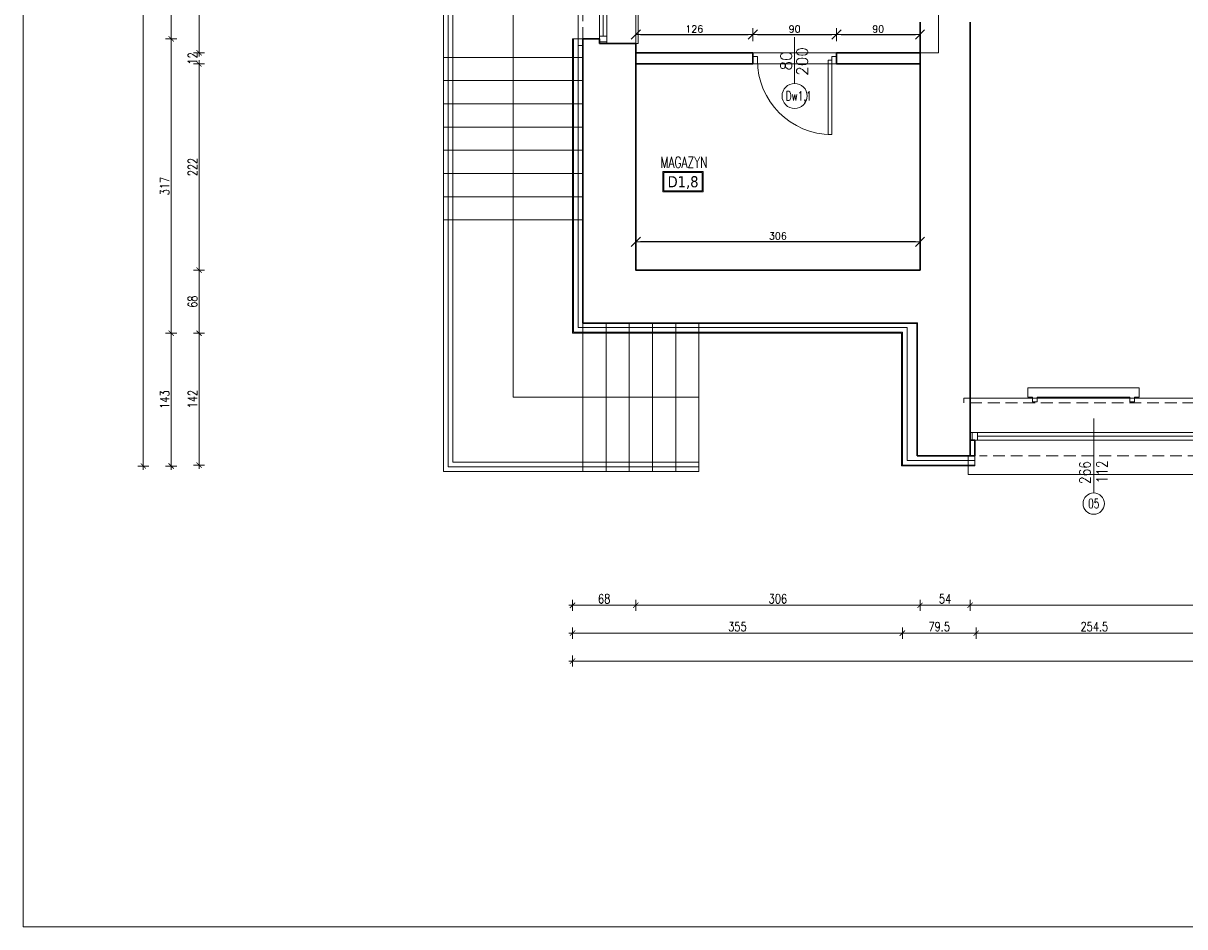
# Model space of a CAD drawing. Header units: millimetres. Extents: x 15214 to 140083, y -437840 to -79279.
# Tile 565 of 656: x 71005 to 72255, y -200085 to -199112. Entities that reach past the tile are written whole.
import ezdxf
from ezdxf.enums import TextEntityAlignment as Align

# ---------------------------------------------------------------- set-up
doc = ezdxf.new("R2010")
doc.units = ezdxf.units.MM
doc.linetypes.add('HIDDEN', pattern=[9.525, 6.35, -3.175])
doc.layers.get('0').update_dxf_attribs({"lineweight": 0})
for name, color, linetype, lineweight in [('! grzejniki', 7, 'Continuous', 0), ('! tynk', 21, 'Continuous', 0), ('0-osie-tx', 66, 'Continuous', 9), ('A_wymiary', 7, 'Continuous', 5), ('Istn-cienka', 4, 'Continuous', 9), ('Istn-drzwi', 1, 'Continuous', 13), ('Istn-okna', 6, 'Continuous', 13), ('Istn-sciany', 3, 'Continuous', 30), ('Istn-widok', 1, 'Continuous', 15), ('Ocieplenie', 4, 'ZIGZAG', 5), ('Opis', 8, 'Continuous', 13), ('Opis_drzwi', 9, 'Continuous', 15), ('Opis_okna', 8, 'Continuous', 15), ('Opis_pom', 9, 'Continuous', 18)]:
    doc.layers.add(name, color=color, linetype=linetype, lineweight=lineweight)
doc.layers.add('Powierzchnia', color=140, linetype='Continuous', lineweight=5, plot=False)
doc.layers.add('ramki', color=66, linetype='Continuous', lineweight=9, plot=False)
doc.styles.add('ARCHETYP', font='romans.shx', dxfattribs={"height": 15})
doc.styles.add('ARIAL', font='tahoma.ttf')
doc.styles.add('SIMPLEX', font='simplex.shx', dxfattribs={"width": 0.77})
doc.styles.add('TXT', font='simplex.shx')
doc.linetypes.add('ZIGZAG', pattern='A,0.00254,-5.08,[131,ltypeshp.shx,S=5.08,R=0,X=-5.08,Y=0],-10.16,[131,ltypeshp.shx,S=5.08,R=180,X=5.08,Y=0],-5.08', length=20.32254)
doc.dimstyles.new('DIM50', dxfattribs={"dimscale": 5, "dimtxt": 2, "dimasz": 1, "dimexe": 0, "dimexo": 0, "dimgap": 0.5, "dimtad": 1, "dimdec": 4, "dimrnd": 0.5, "dimdsep": 46, "dimtxsty": 'TXT', "dimblk": 'TICK1', "dimblk1": 'TICK1', "dimblk2": 'TICK1', "dimsah": 1, "dimcen": 0, "dimse1": 1, "dimse2": 1, "dimclrd": 1, "dimclre": 7, "dimclrt": 9, "dimadec": 0, "dimazin": 0, "dimtfac": 1, "dimtdec": 4, "dimtmove": 2, "dimatfit": 3, "dimldrblk": 'TICK1', "dimfxl": 1, "dimtolj": 1, "dimarcsym": 0})
doc.dimstyles.new('OL PB 100', dxfattribs={"dimscale": 4, "dimtxt": 2.5, "dimasz": 0.1, "dimexe": 10, "dimexo": 10, "dimgap": 0.5, "dimtad": 1, "dimdec": 1, "dimrnd": 0.5, "dimzin": 9, "dimdsep": 46, "dimtxsty": 'SIMPLEX', "dimblk": 'thick_MSz', "dimcen": 0.05, "dimdle": 8, "dimse1": 1, "dimse2": 1, "dimclrd": 256, "dimclre": 256, "dimclrt": 3, "dimadec": 1, "dimazin": 2, "dimtfac": 1, "dimtdec": 1, "dimtix": 1, "dimtofl": 0, "dimtmove": 2, "dimatfit": 3, "dimldrblk": 'thick_MSz', "dimfxl": 10, "dimfxlon": 1, "dimtolj": 1, "dimlwd": -1, "dimlwe": -1, "dimarcsym": 0})

# ---------------------------------------------------------------- blocks, each defined once
blk = doc.blocks.new('okno 1')
at = {"layer": 'Istn-cienka', "linetype": 'HIDDEN', "ltscale": 2}
for points in [[(5, -4), (271, -4)], [(271, -61), (15, -61)]]:
    blk.add_lwpolyline(points, dxfattribs=at)
at = {"layer": 'Istn-okna'}
for points in [[(5, -36), (271, -36)], [(5, -44), (271, -44)], [(13, -40), (263, -40)]]:
    blk.add_lwpolyline(points, dxfattribs=at)
for points in [[(7, -44), (13, -44), (13, -36), (7, -36)], [(263, -44), (269, -44), (269, -36), (263, -36)]]:
    blk.add_lwpolyline(points, close=True, dxfattribs=at)
at = {"layer": 'Istn-sciany'}
for points in [[(5, -36), (5, -4)], [(271, -36), (271, -4)], [(5, -36), (5, -44)], [(271, -36), (271, -44)], [(5, -44), (10, -44)], [(10, -44), (10, -61)], [(266, -44), (271, -44)], [(266, -44), (266, -61)], [(10, -61), (5, -61)], [(266, -61), (271, -61)]]:
    blk.add_lwpolyline(points, dxfattribs=at)
at = {"layer": 'Istn-widok'}
for points in [[(-2, 1), (278, 1)], [(-2, -4), (-2, 1)], [(278, -4), (278, 1)], [(3, -61), (3, -81)], [(273, -61), (273, -81)], [(273, -81), (3, -81)]]:
    blk.add_lwpolyline(points, dxfattribs=at)
blk = doc.blocks.new('TICK1')
at = {"color": 2}
blk.add_line((-1, -1), (1, 1), dxfattribs=at)
at = {"color": 0}
for p, q in [((0, 0), (-1, 0)), ((0, -1.4), (0, 1.4))]:
    blk.add_line(p, q, dxfattribs=at)
blk = doc.blocks.new('*D214')
at = {"layer": '0-osie-tx', "color": 1, "lineweight": -2, "transparency": 16777216}
blk.add_line((71965.4, -199347.1), (71669.4, -199347.1), dxfattribs=at)
at = {"layer": 'DEFPOINTS', "color": 0, "transparency": 16777216}
for p in [(71664.4, -199347.1), (71664.4, -199377.6), (71970.4, -199377.6)]:
    blk.add_point(p, dxfattribs=at)
at = {"layer": '0-osie-tx', "color": 1, "lineweight": -2, "transparency": 16777216, "xscale": 5, "yscale": 5, "zscale": 5, "rotation": 180}
blk.add_blockref('TICK1', (71664.4, -199347.1), dxfattribs=at)
at = {"layer": '0-osie-tx', "color": 1, "lineweight": -2, "transparency": 16777216, "xscale": 5, "yscale": 5, "zscale": 5}
blk.add_blockref('TICK1', (71970.4, -199347.1), dxfattribs=at)
at = {"layer": '0-osie-tx', "color": 9, "transparency": 16777216, "insert": (71817.4, -199340.9), "char_height": 7.5, "attachment_point": 5, "style": 'TXT'}
blk.add_mtext('\\A1;306', dxfattribs=at)
blk = doc.blocks.new('okno 6')
at = {"layer": 'Istn-cienka', "linetype": 'HIDDEN', "ltscale": 2}
for points in [[(57876.7, -199038.6), (57876.7, -199126.6)], [(57819.7, -199121.6), (57819.7, -199043.6)]]:
    blk.add_lwpolyline(points, dxfattribs=at)
at = {"layer": 'Istn-okna'}
for points in [[(57837.7, -199038.6), (57837.7, -199126.6)], [(57845.7, -199038.6), (57845.7, -199126.6)], [(57841.7, -199046.6), (57841.7, -199118.6)]]:
    blk.add_lwpolyline(points, dxfattribs=at)
for points in [[(57837.7, -199040.6), (57837.7, -199046.6), (57845.7, -199046.6), (57845.7, -199040.6)], [(57837.7, -199118.6), (57837.7, -199124.6), (57845.7, -199124.6), (57845.7, -199118.6)]]:
    blk.add_lwpolyline(points, close=True, dxfattribs=at)
at = {"layer": 'Istn-sciany'}
for points in [[(57837.7, -199038.6), (57837.7, -199043.6)], [(57845.7, -199038.6), (57837.7, -199038.6)], [(57845.7, -199038.6), (57876.7, -199038.6)], [(57837.7, -199043.6), (57819.7, -199043.6)], [(57837.7, -199121.6), (57819.7, -199121.6)], [(57837.7, -199121.6), (57837.7, -199126.6)], [(57845.7, -199126.6), (57837.7, -199126.6)], [(57845.7, -199126.6), (57876.7, -199126.6)]]:
    blk.add_lwpolyline(points, dxfattribs=at)
at = {"layer": 'Istn-widok'}
for points in [[(57814.7, -199128.6), (57814.7, -199036.6)], [(57819.7, -199036.6), (57814.7, -199036.6)], [(57876.7, -199038.6), (57879.2, -199038.6)], [(57879.2, -199038.6), (57879.2, -199126.6)], [(57876.7, -199126.6), (57879.2, -199126.6)], [(57819.7, -199128.6), (57814.7, -199128.6)]]:
    blk.add_lwpolyline(points, dxfattribs=at)
blk = doc.blocks.new('*D204')
at = {"layer": '0-osie-tx', "color": 1, "lineweight": -2, "transparency": 16777216}
blk.add_line((71669.4, -199124), (71785.4, -199124), dxfattribs=at)
at = {"layer": 'DEFPOINTS', "color": 0, "transparency": 16777216}
for p in [(71790.4, -199124), (71664.4, -199143.6), (71790.4, -199143.6)]:
    blk.add_point(p, dxfattribs=at)
at = {"layer": '0-osie-tx', "color": 1, "lineweight": -2, "transparency": 16777216, "xscale": 5, "yscale": 5, "zscale": 5, "rotation": 180}
blk.add_blockref('TICK1', (71664.4, -199124), dxfattribs=at)
at = {"layer": '0-osie-tx', "color": 1, "lineweight": -2, "transparency": 16777216, "xscale": 5, "yscale": 5, "zscale": 5}
blk.add_blockref('TICK1', (71790.4, -199124), dxfattribs=at)
at = {"layer": '0-osie-tx', "color": 9, "transparency": 16777216, "insert": (71727.4, -199117.8), "char_height": 7.5, "attachment_point": 5, "style": 'TXT'}
blk.add_mtext('\\A1;126', dxfattribs=at)
blk = doc.blocks.new('*D205')
at = {"layer": '0-osie-tx', "color": 1, "lineweight": -2, "transparency": 16777216}
blk.add_line((71795.4, -199124), (71875.4, -199124), dxfattribs=at)
at = {"layer": 'DEFPOINTS', "color": 0, "transparency": 16777216}
for p in [(71880.4, -199124), (71790.4, -199143.6), (71880.4, -199143.6)]:
    blk.add_point(p, dxfattribs=at)
at = {"layer": '0-osie-tx', "color": 1, "lineweight": -2, "transparency": 16777216, "xscale": 5, "yscale": 5, "zscale": 5, "rotation": 180}
blk.add_blockref('TICK1', (71790.4, -199124), dxfattribs=at)
at = {"layer": '0-osie-tx', "color": 1, "lineweight": -2, "transparency": 16777216, "xscale": 5, "yscale": 5, "zscale": 5}
blk.add_blockref('TICK1', (71880.4, -199124), dxfattribs=at)
at = {"layer": '0-osie-tx', "color": 9, "transparency": 16777216, "insert": (71835.4, -199117.8), "char_height": 7.5, "attachment_point": 5, "style": 'TXT'}
blk.add_mtext('\\A1;90', dxfattribs=at)
blk = doc.blocks.new('*D206')
at = {"layer": '0-osie-tx', "color": 1, "lineweight": -2, "transparency": 16777216}
blk.add_line((71885.4, -199124), (71965.4, -199124), dxfattribs=at)
at = {"layer": 'DEFPOINTS', "color": 0, "transparency": 16777216}
for p in [(71970.4, -199124), (71880.4, -199143.6), (71970.4, -199143.6)]:
    blk.add_point(p, dxfattribs=at)
at = {"layer": '0-osie-tx', "color": 1, "lineweight": -2, "transparency": 16777216, "xscale": 5, "yscale": 5, "zscale": 5, "rotation": 180}
blk.add_blockref('TICK1', (71880.4, -199124), dxfattribs=at)
at = {"layer": '0-osie-tx', "color": 1, "lineweight": -2, "transparency": 16777216, "xscale": 5, "yscale": 5, "zscale": 5}
blk.add_blockref('TICK1', (71970.4, -199124), dxfattribs=at)
at = {"layer": '0-osie-tx', "color": 9, "transparency": 16777216, "insert": (71925.4, -199117.8), "char_height": 7.5, "attachment_point": 5, "style": 'TXT'}
blk.add_mtext('\\A1;90', dxfattribs=at)
blk = doc.blocks.new('thick_MSz')
for p, q in [((-10, 0), (10, 0)), ((0, 15), (0, -15))]:
    blk.add_line(p, q)
at = {"const_width": 2, "elevation": 2}
blk.add_lwpolyline([(-7.1, -7.1), (7.1, 7.1)], dxfattribs=at)
blk = doc.blocks.new('*D1010')
at = {"layer": 'A_wymiary', "transparency": 16777216}
blk.add_line((71596.8, -199798.6), (74455, -199798.6), dxfattribs=at)
at = {"layer": 'DEFPOINTS', "color": 0, "transparency": 16777216}
for p in [(71596.4, -199445.6), (74455.4, -199588.6), (74455.4, -199798.6)]:
    blk.add_point(p, dxfattribs=at)
at = {"layer": 'A_wymiary', "transparency": 16777216, "xscale": 0.4, "yscale": 0.4, "zscale": 0.4, "rotation": 180}
blk.add_blockref('thick_MSz', (71596.4, -199798.6), dxfattribs=at)
at = {"layer": 'A_wymiary', "transparency": 16777216, "xscale": 0.4, "yscale": 0.4, "zscale": 0.4}
blk.add_blockref('thick_MSz', (74455.4, -199798.6), dxfattribs=at)
at = {"layer": 'A_wymiary', "color": 3, "transparency": 16777216, "insert": (73025.9, -199791.6), "char_height": 10, "attachment_point": 5, "style": 'SIMPLEX'}
blk.add_mtext('\\A1;2859', dxfattribs=at)
blk = doc.blocks.new('*D1011')
at = {"layer": 'A_wymiary', "transparency": 16777216}
blk.add_line((71134.4, -199588.2), (71134.4, -197514), dxfattribs=at)
at = {"layer": 'DEFPOINTS', "color": 0, "transparency": 16777216}
for p in [(71134.4, -197513.6), (71673.4, -197513.6), (71950.4, -199588.6)]:
    blk.add_point(p, dxfattribs=at)
at = {"layer": 'A_wymiary', "transparency": 16777216, "xscale": 0.4, "yscale": 0.4, "zscale": 0.4}
for p, rotation in [((71134.4, -197513.6), 90), ((71134.4, -199588.6), 270)]:
    blk.add_blockref('thick_MSz', p, dxfattribs=dict(at, rotation=rotation))
at = {"layer": 'A_wymiary', "color": 3, "transparency": 16777216, "insert": (71127.4, -198551.1), "char_height": 10, "attachment_point": 5, "rotation": 90, "style": 'SIMPLEX'}
blk.add_mtext('\\A1;2075', dxfattribs=at)
blk = doc.blocks.new('*D1021')
at = {"layer": 'A_wymiary', "transparency": 16777216}
blk.add_line((71164.4, -199588.2), (71164.4, -199446), dxfattribs=at)
at = {"layer": 'DEFPOINTS', "color": 0, "transparency": 16777216}
for p in [(71164.4, -199445.6), (71950.4, -199445.6), (71950.4, -199588.6)]:
    blk.add_point(p, dxfattribs=at)
at = {"layer": 'A_wymiary', "transparency": 16777216, "xscale": 0.4, "yscale": 0.4, "zscale": 0.4}
for p, rotation in [((71164.4, -199445.6), 90), ((71164.4, -199588.6), 270)]:
    blk.add_blockref('thick_MSz', p, dxfattribs=dict(at, rotation=rotation))
at = {"layer": 'A_wymiary', "color": 3, "transparency": 16777216, "insert": (71157.4, -199517.1), "char_height": 10, "attachment_point": 5, "rotation": 90, "style": 'SIMPLEX'}
blk.add_mtext('\\A1;143', dxfattribs=at)
blk = doc.blocks.new('*D1022')
at = {"layer": 'A_wymiary', "transparency": 16777216}
blk.add_line((71164.4, -199445.2), (71164.4, -199129), dxfattribs=at)
at = {"layer": 'DEFPOINTS', "color": 0, "transparency": 16777216}
for p in [(71164.4, -199128.6), (71596.4, -199128.6), (71950.4, -199445.6)]:
    blk.add_point(p, dxfattribs=at)
at = {"layer": 'A_wymiary', "transparency": 16777216, "xscale": 0.4, "yscale": 0.4, "zscale": 0.4}
for p, rotation in [((71164.4, -199128.6), 90), ((71164.4, -199445.6), 270)]:
    blk.add_blockref('thick_MSz', p, dxfattribs=dict(at, rotation=rotation))
at = {"layer": 'A_wymiary', "color": 3, "transparency": 16777216, "insert": (71157.4, -199287.1), "char_height": 10, "attachment_point": 5, "rotation": 90, "style": 'SIMPLEX'}
blk.add_mtext('\\A1;317', dxfattribs=at)
blk = doc.blocks.new('*D1023')
at = {"layer": 'A_wymiary', "transparency": 16777216}
blk.add_line((71164.4, -199128.2), (71164.4, -199051), dxfattribs=at)
at = {"layer": 'DEFPOINTS', "color": 0, "transparency": 16777216}
for p in [(71164.4, -199050.6), (71596.4, -199050.6), (71596.4, -199128.6)]:
    blk.add_point(p, dxfattribs=at)
at = {"layer": 'A_wymiary', "transparency": 16777216, "xscale": 0.4, "yscale": 0.4, "zscale": 0.4}
for p, rotation in [((71164.4, -199050.6), 90), ((71164.4, -199128.6), 270)]:
    blk.add_blockref('thick_MSz', p, dxfattribs=dict(at, rotation=rotation))
at = {"layer": 'A_wymiary', "color": 3, "transparency": 16777216, "insert": (71157.4, -199089.6), "char_height": 10, "attachment_point": 5, "rotation": 90, "style": 'SIMPLEX'}
blk.add_mtext('\\A1;78', dxfattribs=at)
blk = doc.blocks.new('*D1041')
at = {"layer": 'A_wymiary', "transparency": 16777216}
blk.add_line((71194.4, -198356), (71194.4, -199143.2), dxfattribs=at)
at = {"layer": 'DEFPOINTS', "color": 0, "transparency": 16777216}
for p in [(71741.4, -198355.6), (71194.4, -199143.6), (71664.4, -199143.6)]:
    blk.add_point(p, dxfattribs=at)
at = {"layer": 'A_wymiary', "transparency": 16777216, "xscale": 0.4, "yscale": 0.4, "zscale": 0.4}
for p, rotation in [((71194.4, -198355.6), 90), ((71194.4, -199143.6), 270)]:
    blk.add_blockref('thick_MSz', p, dxfattribs=dict(at, rotation=rotation))
at = {"layer": 'A_wymiary', "color": 3, "transparency": 16777216, "insert": (71187.4, -198749.6), "char_height": 10, "attachment_point": 5, "rotation": 90, "style": 'SIMPLEX'}
blk.add_mtext('\\A1;788', dxfattribs=at)
blk = doc.blocks.new('*D1042')
at = {"layer": 'A_wymiary', "transparency": 16777216}
for p, q in [((71194.4, -199143.2), (71194.4, -199142.8)), ((71194.4, -199156), (71194.4, -199156.4))]:
    blk.add_line(p, q, dxfattribs=at)
at = {"layer": 'DEFPOINTS', "color": 0, "transparency": 16777216}
for p in [(71664.4, -199143.6), (71194.4, -199155.6), (71664.4, -199155.6)]:
    blk.add_point(p, dxfattribs=at)
at = {"layer": 'A_wymiary', "transparency": 16777216, "xscale": 0.4, "yscale": 0.4, "zscale": 0.4}
for p, rotation in [((71194.4, -199143.6), 270), ((71194.4, -199155.6), 90)]:
    blk.add_blockref('thick_MSz', p, dxfattribs=dict(at, rotation=rotation))
at = {"layer": 'A_wymiary', "color": 3, "transparency": 16777216, "insert": (71187.4, -199149.6), "char_height": 10, "attachment_point": 5, "rotation": 90, "style": 'SIMPLEX'}
blk.add_mtext('\\A1;12', dxfattribs=at)
blk = doc.blocks.new('*D1043')
at = {"layer": 'A_wymiary', "transparency": 16777216}
blk.add_line((71194.4, -199156), (71194.4, -199377.2), dxfattribs=at)
at = {"layer": 'DEFPOINTS', "color": 0, "transparency": 16777216}
for p in [(71664.4, -199155.6), (71194.4, -199377.6), (71664.4, -199377.6)]:
    blk.add_point(p, dxfattribs=at)
at = {"layer": 'A_wymiary', "transparency": 16777216, "xscale": 0.4, "yscale": 0.4, "zscale": 0.4}
for p, rotation in [((71194.4, -199155.6), 90), ((71194.4, -199377.6), 270)]:
    blk.add_blockref('thick_MSz', p, dxfattribs=dict(at, rotation=rotation))
at = {"layer": 'A_wymiary', "color": 3, "transparency": 16777216, "insert": (71187.4, -199266.6), "char_height": 10, "attachment_point": 5, "rotation": 90, "style": 'SIMPLEX'}
blk.add_mtext('\\A1;222', dxfattribs=at)
blk = doc.blocks.new('*D1044')
at = {"layer": 'A_wymiary', "transparency": 16777216}
blk.add_line((71194.4, -199378), (71194.4, -199445.2), dxfattribs=at)
at = {"layer": 'DEFPOINTS', "color": 0, "transparency": 16777216}
for p in [(71664.4, -199377.6), (71194.4, -199445.6), (71596.4, -199445.6)]:
    blk.add_point(p, dxfattribs=at)
at = {"layer": 'A_wymiary', "transparency": 16777216, "xscale": 0.4, "yscale": 0.4, "zscale": 0.4}
for p, rotation in [((71194.4, -199377.6), 90), ((71194.4, -199445.6), 270)]:
    blk.add_blockref('thick_MSz', p, dxfattribs=dict(at, rotation=rotation))
at = {"layer": 'A_wymiary', "color": 3, "transparency": 16777216, "insert": (71187.4, -199411.6), "char_height": 10, "attachment_point": 5, "rotation": 90, "style": 'SIMPLEX'}
blk.add_mtext('\\A1;68', dxfattribs=at)
blk = doc.blocks.new('*D1045')
at = {"layer": 'A_wymiary', "transparency": 16777216}
blk.add_line((71194.4, -199446), (71194.4, -199587.2), dxfattribs=at)
at = {"layer": 'DEFPOINTS', "color": 0, "transparency": 16777216}
for p in [(71596.4, -199445.6), (71194.4, -199587.6), (71951.4, -199587.6)]:
    blk.add_point(p, dxfattribs=at)
at = {"layer": 'A_wymiary', "transparency": 16777216, "xscale": 0.4, "yscale": 0.4, "zscale": 0.4}
for p, rotation in [((71194.4, -199445.6), 90), ((71194.4, -199587.6), 270)]:
    blk.add_blockref('thick_MSz', p, dxfattribs=dict(at, rotation=rotation))
at = {"layer": 'A_wymiary', "color": 3, "transparency": 16777216, "insert": (71187.4, -199516.6), "char_height": 10, "attachment_point": 5, "rotation": 90, "style": 'SIMPLEX'}
blk.add_mtext('\\A1;142', dxfattribs=at)
blk = doc.blocks.new('*D1046')
at = {"layer": 'A_wymiary', "transparency": 16777216}
blk.add_line((71596.8, -199768.6), (71951, -199768.6), dxfattribs=at)
at = {"layer": 'DEFPOINTS', "color": 0, "transparency": 16777216}
for p in [(71596.4, -199445.6), (71951.4, -199445.6), (71951.4, -199768.6)]:
    blk.add_point(p, dxfattribs=at)
at = {"layer": 'A_wymiary', "transparency": 16777216, "xscale": 0.4, "yscale": 0.4, "zscale": 0.4, "rotation": 180}
blk.add_blockref('thick_MSz', (71596.4, -199768.6), dxfattribs=at)
at = {"layer": 'A_wymiary', "transparency": 16777216, "xscale": 0.4, "yscale": 0.4, "zscale": 0.4}
blk.add_blockref('thick_MSz', (71951.4, -199768.6), dxfattribs=at)
at = {"layer": 'A_wymiary', "color": 3, "transparency": 16777216, "insert": (71773.9, -199761.6), "char_height": 10, "attachment_point": 5, "style": 'SIMPLEX'}
blk.add_mtext('\\A1;355', dxfattribs=at)
blk = doc.blocks.new('*D1047')
at = {"layer": 'A_wymiary', "transparency": 16777216}
blk.add_line((71951.8, -199768.6), (72030.4, -199768.6), dxfattribs=at)
at = {"layer": 'DEFPOINTS', "color": 0, "transparency": 16777216}
for p in [(71951.4, -199445.6), (72030.8, -199592.1), (72030.8, -199768.6)]:
    blk.add_point(p, dxfattribs=at)
at = {"layer": 'A_wymiary', "transparency": 16777216, "xscale": 0.4, "yscale": 0.4, "zscale": 0.4, "rotation": 180}
blk.add_blockref('thick_MSz', (71951.4, -199768.6), dxfattribs=at)
at = {"layer": 'A_wymiary', "transparency": 16777216, "xscale": 0.4, "yscale": 0.4, "zscale": 0.4}
blk.add_blockref('thick_MSz', (72030.8, -199768.6), dxfattribs=at)
at = {"layer": 'A_wymiary', "color": 3, "transparency": 16777216, "insert": (71991.1, -199761.6), "char_height": 10, "attachment_point": 5, "style": 'SIMPLEX'}
blk.add_mtext('\\A1;79.5', dxfattribs=at)
blk = doc.blocks.new('*D1048')
at = {"layer": 'A_wymiary', "transparency": 16777216}
blk.add_line((72031.2, -199768.6), (72285, -199768.6), dxfattribs=at)
at = {"layer": 'DEFPOINTS', "color": 0, "transparency": 16777216}
for p in [(72030.8, -199592.1), (72285.4, -199592.1), (72285.4, -199768.6)]:
    blk.add_point(p, dxfattribs=at)
at = {"layer": 'A_wymiary', "transparency": 16777216, "xscale": 0.4, "yscale": 0.4, "zscale": 0.4, "rotation": 180}
blk.add_blockref('thick_MSz', (72030.8, -199768.6), dxfattribs=at)
at = {"layer": 'A_wymiary', "transparency": 16777216, "xscale": 0.4, "yscale": 0.4, "zscale": 0.4}
blk.add_blockref('thick_MSz', (72285.4, -199768.6), dxfattribs=at)
at = {"layer": 'A_wymiary', "color": 3, "transparency": 16777216, "insert": (72158.1, -199761.6), "char_height": 10, "attachment_point": 5, "style": 'SIMPLEX'}
blk.add_mtext('\\A1;254.5', dxfattribs=at)
blk = doc.blocks.new('*D1062')
at = {"layer": 'A_wymiary', "transparency": 16777216}
blk.add_line((71596.8, -199738.6), (71664, -199738.6), dxfattribs=at)
at = {"layer": 'DEFPOINTS', "color": 0, "transparency": 16777216}
for p in [(71664.4, -199377.6), (71596.4, -199445.6), (71664.4, -199738.6)]:
    blk.add_point(p, dxfattribs=at)
at = {"layer": 'A_wymiary', "transparency": 16777216, "xscale": 0.4, "yscale": 0.4, "zscale": 0.4, "rotation": 180}
blk.add_blockref('thick_MSz', (71596.4, -199738.6), dxfattribs=at)
at = {"layer": 'A_wymiary', "transparency": 16777216, "xscale": 0.4, "yscale": 0.4, "zscale": 0.4}
blk.add_blockref('thick_MSz', (71664.4, -199738.6), dxfattribs=at)
at = {"layer": 'A_wymiary', "color": 3, "transparency": 16777216, "insert": (71630.4, -199731.6), "char_height": 10, "attachment_point": 5, "style": 'SIMPLEX'}
blk.add_mtext('\\A1;68', dxfattribs=at)
blk = doc.blocks.new('*D1063')
at = {"layer": 'A_wymiary', "transparency": 16777216}
blk.add_line((71664.8, -199738.6), (71970, -199738.6), dxfattribs=at)
at = {"layer": 'DEFPOINTS', "color": 0, "transparency": 16777216}
for p in [(71664.4, -199377.6), (71970.4, -199377.6), (71970.4, -199738.6)]:
    blk.add_point(p, dxfattribs=at)
at = {"layer": 'A_wymiary', "transparency": 16777216, "xscale": 0.4, "yscale": 0.4, "zscale": 0.4, "rotation": 180}
blk.add_blockref('thick_MSz', (71664.4, -199738.6), dxfattribs=at)
at = {"layer": 'A_wymiary', "transparency": 16777216, "xscale": 0.4, "yscale": 0.4, "zscale": 0.4}
blk.add_blockref('thick_MSz', (71970.4, -199738.6), dxfattribs=at)
at = {"layer": 'A_wymiary', "color": 3, "transparency": 16777216, "insert": (71817.4, -199731.6), "char_height": 10, "attachment_point": 5, "style": 'SIMPLEX'}
blk.add_mtext('\\A1;306', dxfattribs=at)
blk = doc.blocks.new('*D1064')
at = {"layer": 'A_wymiary', "transparency": 16777216}
blk.add_line((71970.8, -199738.6), (72024, -199738.6), dxfattribs=at)
at = {"layer": 'DEFPOINTS', "color": 0, "transparency": 16777216}
for p in [(71970.4, -199377.6), (72024.4, -199520.6), (72024.4, -199738.6)]:
    blk.add_point(p, dxfattribs=at)
at = {"layer": 'A_wymiary', "transparency": 16777216, "xscale": 0.4, "yscale": 0.4, "zscale": 0.4, "rotation": 180}
blk.add_blockref('thick_MSz', (71970.4, -199738.6), dxfattribs=at)
at = {"layer": 'A_wymiary', "transparency": 16777216, "xscale": 0.4, "yscale": 0.4, "zscale": 0.4}
blk.add_blockref('thick_MSz', (72024.4, -199738.6), dxfattribs=at)
at = {"layer": 'A_wymiary', "color": 3, "transparency": 16777216, "insert": (71997.4, -199731.6), "char_height": 10, "attachment_point": 5, "style": 'SIMPLEX'}
blk.add_mtext('\\A1;54', dxfattribs=at)
blk = doc.blocks.new('*D1065')
at = {"layer": 'A_wymiary', "transparency": 16777216}
blk.add_line((72024.8, -199738.6), (74393, -199738.6), dxfattribs=at)
at = {"layer": 'DEFPOINTS', "color": 0, "transparency": 16777216}
for p in [(72024.4, -199520.6), (74393.4, -199520.6), (74393.4, -199738.6)]:
    blk.add_point(p, dxfattribs=at)
at = {"layer": 'A_wymiary', "transparency": 16777216, "xscale": 0.4, "yscale": 0.4, "zscale": 0.4, "rotation": 180}
blk.add_blockref('thick_MSz', (72024.4, -199738.6), dxfattribs=at)
at = {"layer": 'A_wymiary', "transparency": 16777216, "xscale": 0.4, "yscale": 0.4, "zscale": 0.4}
blk.add_blockref('thick_MSz', (74393.4, -199738.6), dxfattribs=at)
at = {"layer": 'A_wymiary', "color": 3, "transparency": 16777216, "insert": (73208.9, -199731.6), "char_height": 10, "attachment_point": 5, "style": 'SIMPLEX'}
blk.add_mtext('\\A1;2369', dxfattribs=at)

msp = doc.modelspace()

# ---------------------------------------------------------------- linework, layer by layer
at = {"layer": '! grzejniki'}
msp.add_lwpolyline([(72091.42327, -199519.3383), (72091.42327, -199514.3383), (72086.42327, -199514.3383), (72086.42327, -199504.3383), (72206.42327, -199504.3383), (72206.42327, -199514.3383), (72201.42327, -199514.3383), (72201.42327, -199519.3383), (72196.42327, -199519.3383), (72196.42327, -199514.3383), (72096.42327, -199514.3383), (72096.42327, -199519.3383)], close=True, dxfattribs=at)
at = {"layer": '! tynk'}
for points in [[(72029.42327, -199588.5883), (71950.42327, -199588.5883), (71950.42327, -199445.5883), (71596.42327, -199445.5883), (71596.42327, -199128.5883)], [(71607.42327, -199128.5883), (71596.42327, -199128.5883)], [(72029.42327, -199587.5883), (71951.42327, -199587.5883), (71951.42327, -199444.5883), (71597.42327, -199444.5883), (71597.42327, -199128.5883)], [(72029.42327, -199577.5883), (72029.42327, -199588.5883)]]:
    msp.add_lwpolyline(points, dxfattribs=at)
at = {"layer": 'Istn-drzwi'}
msp.add_lwpolyline([(71835.42327, -199126.5883), (71835.42327, -199176.5883)], dxfattribs=at)
for points in [[(71795.42327, -199147.5883), (71790.42327, -199147.5883), (71790.42327, -199155.5883), (71795.42327, -199155.5883)], [(71871.42327, -199231.5883), (71871.42327, -199151.5883), (71875.42327, -199151.5883), (71875.42327, -199231.5883)], [(71875.42327, -199147.5883), (71880.42327, -199147.5883), (71880.42327, -199155.5883), (71875.42327, -199155.5883)]]:
    msp.add_lwpolyline(points, close=True, dxfattribs=at)
msp.add_arc((71875.42327, -199151.5883), 80, 180.00000004, 270.00000004, dxfattribs=at)
at = {"layer": 'Istn-sciany'}
for points in [[(71970.42327, -199110.5883), (71970.42327, -199377.5883)], [(72024.42327, -199110.5883), (72024.42327, -199520.5883)], [(72024.42327, -199577.5883), (71967.42327, -199577.5883), (71967.42327, -199434.5883), (71607.42327, -199434.5883), (71607.42327, -199128.5883)], [(71664.42327, -199133.5883), (71664.42327, -199377.5883), (71970.42327, -199377.5883)], [(71664.42327, -199143.5883), (71790.42327, -199143.5883)], [(71790.42327, -199143.5883), (71790.42327, -199155.5883)], [(71880.42327, -199143.5883), (71880.42327, -199155.5883)], [(71880.42327, -199143.5883), (71970.42327, -199143.5883)], [(71664.42327, -199155.5883), (71790.42327, -199155.5883)], [(71880.42327, -199155.5883), (71970.42327, -199155.5883)], [(72024.42327, -199520.5883), (72024.42327, -199577.5883)]]:
    msp.add_lwpolyline(points, dxfattribs=at)
at = {"layer": 'Istn-widok'}
for points in [[(71607.42327, -198629.5883), (71457.42327, -198629.5883), (71457.42327, -199594.5883), (71732.42327, -199594.5883)], [(71607.42327, -198634.5883), (71462.42327, -198634.5883), (71462.42327, -199589.5883), (71732.42327, -199589.5883)], [(71607.42327, -198639.5883), (71467.42327, -198639.5883), (71467.42327, -199584.5883), (71732.42327, -199584.5883)], [(71732.42327, -199514.5883), (71532.42327, -199514.5883), (71532.42327, -198823.5883)], [(71607.42327, -199148.5883), (71457.42327, -199148.5883)], [(71607.42327, -199173.5883), (71457.42327, -199173.5883)], [(71607.42327, -199198.5883), (71457.42327, -199198.5883)], [(71607.42327, -199223.5883), (71457.42327, -199223.5883)], [(71607.42327, -199248.5883), (71457.42327, -199248.5883)], [(71607.42327, -199273.5883), (71457.42327, -199273.5883)], [(71607.42327, -199298.5883), (71457.42327, -199298.5883)], [(71607.42327, -199323.5883), (71457.42327, -199323.5883)], [(71607.42327, -199434.5883), (71607.42327, -199594.5883)], [(71632.42327, -199434.5883), (71632.42327, -199594.5883)], [(71657.42327, -199434.5883), (71657.42327, -199594.5883)], [(71682.42327, -199434.5883), (71682.42327, -199594.5883)], [(71707.42327, -199434.5883), (71707.42327, -199594.5883)], [(71732.42327, -199434.5883), (71732.42327, -199594.5883)]]:
    msp.add_lwpolyline(points, dxfattribs=at)
at = {"layer": 'Ocieplenie', "linetype": 'ZIGZAG', "ltscale": 0.75}
msp.add_lwpolyline([(72029.42327, -199582.5883), (71956.42327, -199582.5883), (71956.42327, -199439.5883), (71602.42327, -199439.5883), (71602.42327, -199128.5883)], dxfattribs=at)
at = {"layer": 'Opis', "color": 8}
msp.add_lwpolyline([(72157.42327, -199537.42942), (72157.42327, -199617.5886)], dxfattribs=at)
at = {"layer": 'Opis_drzwi'}
msp.add_circle((71835.42327, -199190.0883), 13.5, dxfattribs=at)
at = {"layer": 'Opis_okna'}
msp.add_circle((72157.42327, -199629.0886), 11.5, dxfattribs=at)
at = {"layer": 'Opis_pom', "ltscale": 0.7}
for points in [[(71693.59366, -199293.32512), (71737.11366, -199293.32512), (71737.11366, -199271.56512), (71693.59366, -199271.56512)], [(71694.68166, -199292.23712), (71736.02566, -199292.23712), (71736.02566, -199272.65312), (71694.68166, -199272.65312)]]:
    msp.add_lwpolyline(points, close=True, dxfattribs=at)
at = {"layer": 'Powierzchnia'}
for points in [[(71664.42327, -199143.5883), (71990.42327, -199143.5883), (71990.42327, -198355.5883), (71664.42327, -198355.5883)], [(71664.42327, -199377.5883), (71970.42327, -199377.5883), (71970.42327, -199155.5883), (71664.42327, -199155.5883)]]:
    msp.add_lwpolyline(points, close=True, dxfattribs=at)
at = {"layer": 'ramki'}
msp.add_lwpolyline([(71005.14101, -197114.84055), (75205.14101, -197114.84055), (75205.14101, -200084.84055), (71005.14101, -200084.84055)], close=True, dxfattribs=at)

# ---------------------------------------------------------------- block references
msp.add_blockref('okno 1', (72019.42327, -199516.5883))
at = {"layer": '0-osie-tx'}
msp.add_blockref('okno 6', (13787.74163, -7), dxfattribs=at)

# ---------------------------------------------------------------- texts
at = {"layer": 'Istn-drzwi', "color": 8, "style": 'ARCHETYP'}
for s, p in [('80', (71832.42327, -199162.61111)), ('200', (71849.57041, -199168.39238))]:
    msp.add_text(s, height=12, rotation=89.99999996, dxfattribs=at).set_placement(p)
at = {"layer": 'Opis', "color": 8, "style": 'ARCHETYP', "width": 0.8}
for s, p in [('266', (72153.95987, -199608.06521)), ('112', (72172.32825, -199607.33986))]:
    msp.add_text(s, height=12, rotation=90, dxfattribs=at).set_placement(p)
at = {"layer": 'Opis_drzwi', "style": 'ARCHETYP', "width": 0.7}
msp.add_text('Dw1,1', height=10, dxfattribs=at).set_placement((71826.00522, -199195.00998))
at = {"layer": 'Opis_okna', "style": 'ARCHETYP', "width": 0.7}
msp.add_text('05', height=10, dxfattribs=at).set_placement((72151.44664, -199634.01028))
at = {"layer": 'Opis_pom', "ltscale": 0.7, "style": 'TXT', "width": 0.7}
msp.add_text('MAGAZYN', height=12, dxfattribs=at).set_placement((71716.4688, -199267.51881), align=Align.CENTER)
at = {"layer": 'Opis_pom', "ltscale": 0.7, "style": 'ARIAL'}
msp.add_attdef('D1,8', text='', height=11.968, dxfattribs=at).set_placement((71715.35366, -199282.44512), align=Align.MIDDLE_CENTER)

# ---------------------------------------------------------------- dimensions: what is measured, and where the dimension line sits
at = {"layer": '0-osie-tx'}
for base, p1, p2, picture, middle in [((71790.42327, -199124.0291), (71664.42327, -199143.5883), (71790.42327, -199143.5883), '*D204', (71727.42327, -199117.7791)), ((71880.42327, -199124.0291), (71790.42327, -199143.5883), (71880.42327, -199143.5883), '*D205', (71835.42327, -199117.7791)), ((71970.42327, -199124.0291), (71880.42327, -199143.5883), (71970.42327, -199143.5883), '*D206', (71925.42327, -199117.7791)), ((71664.42327, -199347.14991), (71970.42327, -199377.5883), (71664.42327, -199377.5883), '*D214', (71817.42327, -199340.89991))]:
    dim = msp.add_linear_dim(base=base, p1=p1, p2=p2, dimstyle='DIM50', override={"dimtxt": 1.5, "dimfxl": 0}, dxfattribs=at)
    dim.commit()
    dim.dimension.update_dxf_attribs({"geometry": picture, "text_midpoint": middle})
at = {"layer": 'A_wymiary'}
for base, p1, p2, picture, middle in [((71134.42327, -197513.5883), (71950.42327, -199588.5883), (71673.42327, -197513.5883), '*D1011', (71127.42327, -198551.0883)), ((71194.42327, -199143.5883), (71741.42327, -198355.5883), (71664.42327, -199143.5883), '*D1041', (71187.42327, -198749.5883)), ((71164.42327, -199050.5883), (71596.42327, -199128.5883), (71596.42327, -199050.5883), '*D1023', (71157.42327, -199089.5883)), ((71164.42327, -199128.5883), (71950.42327, -199445.5883), (71596.42327, -199128.5883), '*D1022', (71157.42327, -199287.0883)), ((71194.42327, -199155.5883), (71664.42327, -199143.5883), (71664.42327, -199155.5883), '*D1042', (71187.42327, -199149.5883)), ((71194.42327, -199377.5883), (71664.42327, -199155.5883), (71664.42327, -199377.5883), '*D1043', (71187.42327, -199266.5883)), ((71194.42327, -199445.5883), (71664.42327, -199377.5883), (71596.42327, -199445.5883), '*D1044', (71187.42327, -199411.5883)), ((71164.42327, -199445.5883), (71950.42327, -199588.5883), (71950.42327, -199445.5883), '*D1021', (71157.42327, -199517.0883)), ((71194.42327, -199587.5883), (71596.42327, -199445.5883), (71951.42327, -199587.5883), '*D1045', (71187.42327, -199516.5883))]:
    dim = msp.add_linear_dim(base=base, p1=p1, p2=p2, angle=90, dimstyle='OL PB 100', dxfattribs=at)
    dim.commit()
    dim.dimension.update_dxf_attribs({"geometry": picture, "text_midpoint": middle})
for base, p1, p2, picture, middle in [((71664.42327, -199738.5883), (71596.42327, -199445.5883), (71664.42327, -199377.5883), '*D1062', (71630.42327, -199731.5883)), ((71970.42327, -199738.5883), (71664.42327, -199377.5883), (71970.42327, -199377.5883), '*D1063', (71817.42327, -199731.5883)), ((72024.42327, -199738.5883), (71970.42327, -199377.5883), (72024.42327, -199520.5883), '*D1064', (71997.42327, -199731.5883)), ((74455.41965, -199798.5883), (71596.42327, -199445.5883), (74455.41965, -199588.5883), '*D1010', (73025.92146, -199791.5883)), ((71951.42327, -199768.5883), (71596.42327, -199445.5883), (71951.42327, -199445.5883), '*D1046', (71773.92327, -199761.5883)), ((72030.80048, -199768.5883), (71951.42327, -199445.5883), (72030.80048, -199592.14613), '*D1047', (71991.11188, -199761.5883)), ((74393.42327, -199738.5883), (72024.42327, -199520.5883), (74393.42327, -199520.5883), '*D1065', (73208.92327, -199731.5883)), ((72285.42327, -199768.5883), (72030.80048, -199592.14613), (72285.42327, -199592.14613), '*D1048', (72158.11188, -199761.5883))]:
    dim = msp.add_linear_dim(base=base, p1=p1, p2=p2, dimstyle='OL PB 100', dxfattribs=at)
    dim.commit()
    dim.dimension.update_dxf_attribs({"geometry": picture, "text_midpoint": middle})

doc.saveas('drawing.dxf')
